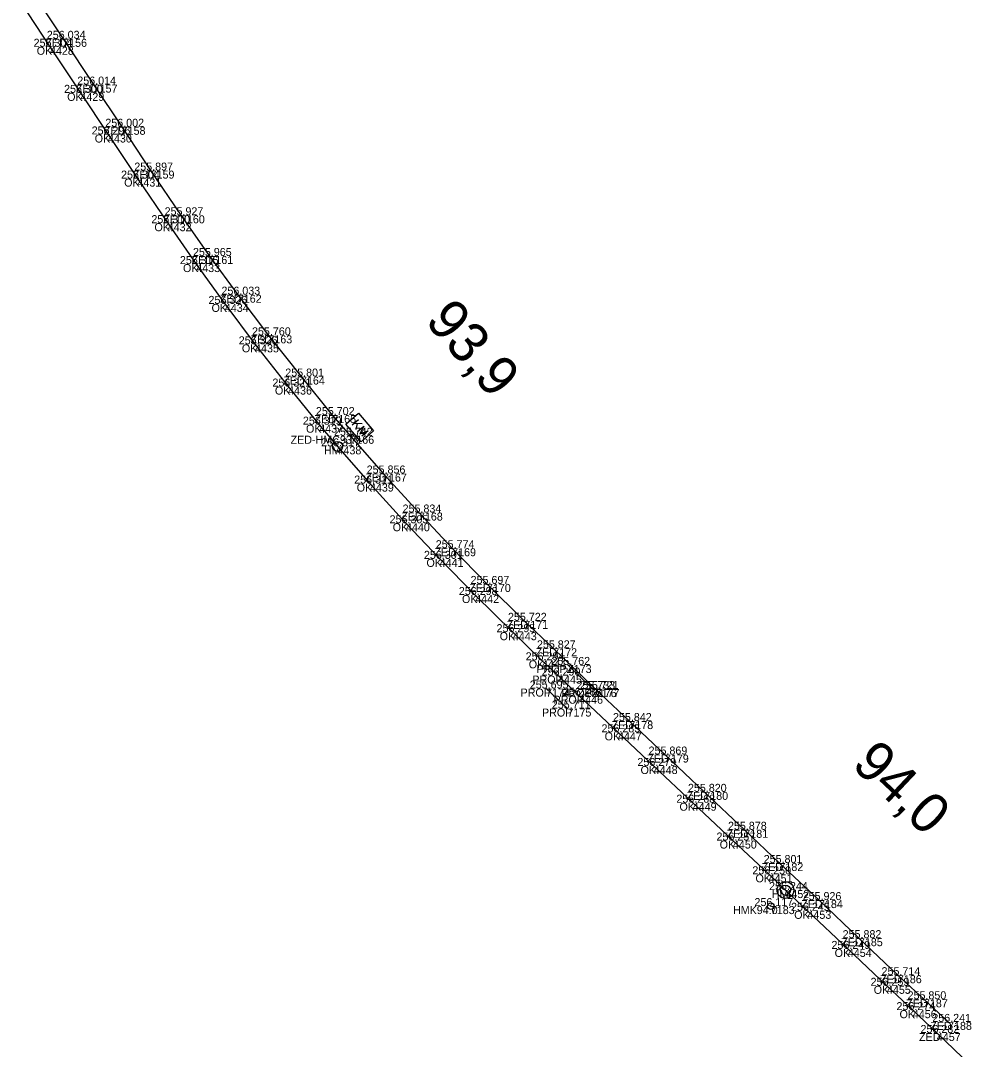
# Model space of a CAD drawing. Extents: x -621782 to -610392, y -1141853 to -1122321.
# Drawn here: x -610709.3 to -610566.8, y -1141548 to -1141393.8 of the extents above; entities that cross this region are included whole.
import ezdxf

# ---------------------------------------------------------------- set-up
doc = ezdxf.new("R2010")
doc.units = 0
for name, color, linetype in [('Vrstva 1', 7, 'Continuous'), ('Vrstva 13', 7, 'Continuous'), ('Vrstva 19', 7, 'Continuous'), ('Vrstva 60', 7, 'Continuous'), ('Vrstva 61', 7, 'Continuous'), ('Vrstva 62', 7, 'Continuous'), ('Vrstva 7', 7, 'Continuous')]:
    doc.layers.add(name, color=color, linetype=linetype)

msp = doc.modelspace()

# ---------------------------------------------------------------- linework, layer by layer
at = {"layer": 'Vrstva 1'}
msp.add_lwpolyline([(-610709.29, -1141391.06), (-610704.89, -1141397.72), (-610700.32, -1141404.63), (-610696.19, -1141410.87), (-610691.78, -1141417.48), (-610687.24, -1141424.16), (-610682.97, -1141430.29), (-610678.68, -1141436.26), (-610674.15, -1141442.32), (-610669.2, -1141448.65), (-610664.54, -1141454.36), (-610661.8, -1141457.61), (-610656.94, -1141463.19), (-610651.54, -1141469.14), (-610646.49, -1141474.47), (-610641.16, -1141479.89), (-610635.52, -1141485.46), (-610631.16, -1141489.68), (-610628.76, -1141491.97), (-610625.59, -1141494.98), (-610619.78, -1141500.47), (-610614.41, -1141505.52), (-610608.57, -1141511.02), (-610602.55, -1141516.69), (-610597.19, -1141521.75), (-610594.68, -1141524.11), (-610591.38, -1141527.22), (-610585.33, -1141532.93), (-610579.47, -1141538.46), (-610575.59, -1141542.11), (-610571.99, -1141545.53), (-610566.83, -1141550.46)], dxfattribs=at)
at = {"layer": 'Vrstva 13'}
msp.add_lwpolyline([(-610707.31, -1141389.89), (-610702.91, -1141396.53), (-610698.34, -1141403.39), (-610694.14, -1141409.71), (-610689.8, -1141416.28), (-610685.26, -1141422.98), (-610681, -1141429.08), (-610676.74, -1141434.88), (-610672.16, -1141440.97), (-610667.27, -1141447.15), (-610662.59, -1141452.92), (-610654.98, -1141461.68), (-610649.6, -1141467.53), (-610644.62, -1141472.88), (-610639.41, -1141478.23), (-610633.81, -1141483.76), (-610629.47, -1141487.88), (-610623.12, -1141493.98), (-610618.07, -1141498.78), (-610612.74, -1141503.8), (-610606.84, -1141509.39), (-610600.84, -1141515.08), (-610595.58, -1141520.06), (-610589.65, -1141525.61), (-610583.67, -1141531.32), (-610577.83, -1141536.87), (-610573.93, -1141540.48), (-610570.31, -1141543.87)], dxfattribs=at)
at = {"layer": 'Vrstva 19'}
for p, q in [((-610627.3, -1141490.37), (-610623.55, -1141493.99)), ((-610630.54, -1141493.91), (-610627.33, -1141496.9))]:
    msp.add_line(p, q, dxfattribs=at)
at = {"layer": 'Vrstva 60'}
for p, q in [((-610702.91, -1141396.53), (-610702.91, -1141396.53)), ((-610704.89, -1141397.72), (-610704.89, -1141397.72)), ((-610698.34, -1141403.39), (-610698.34, -1141403.39)), ((-610700.32, -1141404.63), (-610700.32, -1141404.63)), ((-610694.14, -1141409.71), (-610694.14, -1141409.71)), ((-610696.19, -1141410.87), (-610696.19, -1141410.87)), ((-610691.78, -1141417.48), (-610691.78, -1141417.48)), ((-610689.8, -1141416.28), (-610689.8, -1141416.28)), ((-610685.26, -1141422.98), (-610685.26, -1141422.98)), ((-610687.24, -1141424.16), (-610687.24, -1141424.16)), ((-610681, -1141429.08), (-610681, -1141429.08)), ((-610682.97, -1141430.29), (-610682.97, -1141430.29)), ((-610676.74, -1141434.88), (-610676.74, -1141434.88)), ((-610678.68, -1141436.26), (-610678.68, -1141436.26)), ((-610674.15, -1141442.32), (-610674.15, -1141442.32)), ((-610672.16, -1141440.97), (-610672.16, -1141440.97)), ((-610667.27, -1141447.15), (-610667.27, -1141447.15)), ((-610669.2, -1141448.65), (-610669.2, -1141448.65)), ((-610662.59, -1141452.92), (-610662.59, -1141452.92)), ((-610664.54, -1141454.36), (-610664.54, -1141454.36)), ((-610659.88, -1141456.02), (-610659.88, -1141456.02)), ((-610661.8, -1141457.61), (-610661.8, -1141457.61)), ((-610654.98, -1141461.68), (-610654.98, -1141461.68)), ((-610656.94, -1141463.19), (-610656.94, -1141463.19)), ((-610649.6, -1141467.53), (-610649.6, -1141467.53)), ((-610651.54, -1141469.14), (-610651.54, -1141469.14)), ((-610644.62, -1141472.88), (-610644.62, -1141472.88)), ((-610646.49, -1141474.47), (-610646.49, -1141474.47)), ((-610639.41, -1141478.23), (-610639.41, -1141478.23)), ((-610641.16, -1141479.89), (-610641.16, -1141479.89)), ((-610633.81, -1141483.76), (-610633.81, -1141483.76)), ((-610635.52, -1141485.46), (-610635.52, -1141485.46)), ((-610629.47, -1141487.88), (-610629.47, -1141487.88)), ((-610631.16, -1141489.68), (-610631.16, -1141489.68)), ((-610627.3, -1141490.37), (-610627.3, -1141490.37)), ((-610628.76, -1141491.97), (-610628.76, -1141491.97)), ((-610630.54, -1141493.91), (-610630.54, -1141493.91)), ((-610623.55, -1141493.99), (-610623.55, -1141493.99)), ((-610623.12, -1141493.98), (-610623.12, -1141493.98)), ((-610625.59, -1141494.98), (-610625.59, -1141494.98)), ((-610627.33, -1141496.9), (-610627.33, -1141496.9)), ((-610618.07, -1141498.78), (-610618.07, -1141498.78)), ((-610619.78, -1141500.47), (-610619.78, -1141500.47)), ((-610612.74, -1141503.8), (-610612.74, -1141503.8)), ((-610614.41, -1141505.52), (-610614.41, -1141505.52)), ((-610606.84, -1141509.39), (-610606.84, -1141509.39)), ((-610608.57, -1141511.02), (-610608.57, -1141511.02)), ((-610600.84, -1141515.08), (-610600.84, -1141515.08)), ((-610602.55, -1141516.69), (-610602.55, -1141516.69)), ((-610595.58, -1141520.06), (-610595.58, -1141520.06)), ((-610597.19, -1141521.75), (-610597.19, -1141521.75)), ((-610594.68, -1141524.11), (-610594.68, -1141524.11)), ((-610589.65, -1141525.61), (-610589.65, -1141525.61)), ((-610596.87, -1141526.51), (-610596.87, -1141526.51)), ((-610591.38, -1141527.22), (-610591.38, -1141527.22)), ((-610583.67, -1141531.32), (-610583.67, -1141531.32)), ((-610585.33, -1141532.93), (-610585.33, -1141532.93)), ((-610577.83, -1141536.87), (-610577.83, -1141536.87)), ((-610579.47, -1141538.46), (-610579.47, -1141538.46)), ((-610573.93, -1141540.48), (-610573.93, -1141540.48)), ((-610575.59, -1141542.11), (-610575.59, -1141542.11)), ((-610570.31, -1141543.87), (-610570.31, -1141543.87)), ((-610571.99, -1141545.53), (-610571.99, -1141545.53))]:
    msp.add_line(p, q, dxfattribs=at)
at = {"layer": 'Vrstva 7'}
for p, q in [((-610658.67, -1141453.62), (-610659.61, -1141454.44)), ((-610658.13, -1141454.25), (-610659.3, -1141454.16)), ((-610658.87, -1141454.19), (-610659.07, -1141455.06)), ((-610659.88, -1141456.02), (-610659.41, -1141455.61)), ((-610596.91, -1141526.48), (-610596.84, -1141526.55))]:
    msp.add_line(p, q, dxfattribs=at)
msp.add_lwpolyline([(-610660.56, -1141454.3), (-610658.68, -1141452.66), (-610656.39, -1141455.3), (-610658.27, -1141456.93)], close=True, dxfattribs=at)
msp.add_lwpolyline([(-610658.8, -1141455.38), (-610657.85, -1141454.56), (-610658.48, -1141455.74), (-610657.23, -1141455.28), (-610658.17, -1141456.09)], dxfattribs=at)
for centre, radius in [((-610661.8, -1141457.61), 0.75), ((-610594.68, -1141524.11), 1.25), ((-610594.68, -1141524.11), 0.752), ((-610596.87, -1141526.51), 0.5)]:
    msp.add_circle(centre, radius, dxfattribs=at)

# ---------------------------------------------------------------- texts
at = {"layer": 'Vrstva 60'}
for s, p in [('7156', (-610702.91, -1141397.73)), ('4428', (-610704.89, -1141398.92)), ('7157', (-610698.34, -1141404.59)), ('4429', (-610700.32, -1141405.83)), ('7158', (-610694.14, -1141410.91)), ('4430', (-610696.19, -1141412.07)), ('4431', (-610691.78, -1141418.68)), ('7159', (-610689.8, -1141417.48)), ('7160', (-610685.26, -1141424.18)), ('4432', (-610687.24, -1141425.36)), ('7161', (-610681, -1141430.28)), ('4433', (-610682.97, -1141431.49)), ('7162', (-610676.74, -1141436.08)), ('4434', (-610678.68, -1141437.46)), ('4435', (-610674.15, -1141443.52)), ('7163', (-610672.16, -1141442.17)), ('7164', (-610667.27, -1141448.35)), ('4436', (-610669.2, -1141449.85)), ('7165', (-610662.59, -1141454.12)), ('4437', (-610664.54, -1141455.56)), ('7166', (-610659.88, -1141457.22)), ('4438', (-610661.8, -1141458.81)), ('7167', (-610654.98, -1141462.88)), ('4439', (-610656.94, -1141464.39)), ('7168', (-610649.6, -1141468.73)), ('4440', (-610651.54, -1141470.33)), ('7169', (-610644.62, -1141474.08)), ('4441', (-610646.49, -1141475.67)), ('7170', (-610639.41, -1141479.43)), ('4442', (-610641.16, -1141481.09)), ('7171', (-610633.81, -1141484.96)), ('4443', (-610635.52, -1141486.66)), ('7172', (-610629.47, -1141489.07)), ('4444', (-610631.16, -1141490.88)), ('7173', (-610627.3, -1141491.57)), ('4445', (-610628.76, -1141493.17)), ('7174', (-610630.54, -1141495.11)), ('7176', (-610623.55, -1141495.19)), ('7177', (-610623.12, -1141495.18)), ('4446', (-610625.59, -1141496.18)), ('7175', (-610627.33, -1141498.1)), ('7178', (-610618.07, -1141499.98)), ('4447', (-610619.78, -1141501.67)), ('7179', (-610612.74, -1141505)), ('4448', (-610614.41, -1141506.72)), ('7180', (-610606.84, -1141510.59)), ('4449', (-610608.57, -1141512.22)), ('7181', (-610600.84, -1141516.28)), ('4450', (-610602.55, -1141517.89)), ('7182', (-610595.58, -1141521.26)), ('4451', (-610597.19, -1141522.95)), ('4452', (-610594.68, -1141525.31)), ('7184', (-610589.65, -1141526.81)), ('7183', (-610596.87, -1141527.71)), ('4453', (-610591.38, -1141528.42)), ('7185', (-610583.67, -1141532.52)), ('4454', (-610585.33, -1141534.13)), ('7186', (-610577.83, -1141538.07)), ('4455', (-610579.47, -1141539.66)), ('7187', (-610573.93, -1141541.68)), ('4456', (-610575.59, -1141543.31)), ('7188', (-610570.31, -1141545.07)), ('4457', (-610571.99, -1141546.73))]:
    msp.add_text(s, height=1.2, dxfattribs=at).set_placement(p)
at = {"layer": 'Vrstva 61'}
for s, p in [('256.034', (-610705.36, -1141396.53)), ('256.304', (-610707.34, -1141397.72)), ('256.014', (-610700.79, -1141403.39)), ('256.300', (-610702.77, -1141404.63)), ('256.296', (-610698.64, -1141410.87)), ('256.002', (-610696.59, -1141409.71)), ('255.897', (-610692.25, -1141416.28)), ('256.304', (-610694.23, -1141417.48)), ('255.927', (-610687.71, -1141422.98)), ('256.310', (-610689.69, -1141424.16)), ('255.965', (-610683.46, -1141429.08)), ('256.315', (-610685.42, -1141430.29)), ('256.033', (-610679.19, -1141434.88)), ('256.326', (-610681.13, -1141436.26)), ('255.760', (-610674.61, -1141440.97)), ('256.326', (-610676.6, -1141442.32)), ('255.801', (-610669.63, -1141447.15)), ('256.321', (-610671.55, -1141448.65)), ('256.319', (-610666.99, -1141454.36)), ('255.702', (-610665.04, -1141452.92)), ('255.742', (-610662.33, -1141456.02)), ('256.317', (-610664.25, -1141457.61)), ('255.856', (-610657.43, -1141461.68)), ('256.311', (-610659.3, -1141463.19)), ('255.834', (-610652.05, -1141467.53)), ('256.305', (-610654, -1141469.14)), ('255.774', (-610647.08, -1141472.88)), ('256.301', (-610648.85, -1141474.47)), ('255.697', (-610641.86, -1141478.23)), ('256.298', (-610643.62, -1141479.89)), ('255.722', (-610636.26, -1141483.76)), ('256.295', (-610637.97, -1141485.46)), ('255.827', (-610631.92, -1141487.88)), ('256.294', (-610633.61, -1141489.68)), ('255.762', (-610629.75, -1141490.37)), ('256.290', (-610631.21, -1141491.97)), ('255.695', (-610632.99, -1141493.91)), ('255.733', (-610626, -1141493.99)), ('255.721', (-610625.48, -1141493.98)), ('256.288', (-610628.04, -1141494.98)), ('255.711', (-610629.69, -1141496.9)), ('255.842', (-610620.52, -1141498.78)), ('256.285', (-610622.24, -1141500.47)), ('255.869', (-610615.19, -1141503.8)), ('256.279', (-610616.86, -1141505.52)), ('255.820', (-610609.29, -1141509.39)), ('256.268', (-610611.02, -1141511.02)), ('255.878', (-610603.29, -1141515.08)), ('256.257', (-610605.01, -1141516.69)), ('255.801', (-610597.94, -1141520.06)), ('256.250', (-610599.64, -1141521.75)), ('256.244', (-610597.13, -1141524.11)), ('256.117', (-610599.32, -1141526.51)), ('255.926', (-610592.1, -1141525.61)), ('256.245', (-610593.84, -1141527.22)), ('255.882', (-610586.11, -1141531.32)), ('256.249', (-610587.78, -1141532.93)), ('255.714', (-610580.28, -1141536.87)), ('256.259', (-610581.92, -1141538.46)), ('255.850', (-610576.38, -1141540.48)), ('256.274', (-610578.04, -1141542.11)), ('256.241', (-610572.67, -1141543.87)), ('256.282', (-610574.44, -1141545.53))]:
    msp.add_text(s, height=1.2, dxfattribs=at).set_placement(p)
at = {"layer": 'Vrstva 62'}
for s, p in [('ZED', (-610705.58, -1141397.73)), ('OK', (-610706.87, -1141398.92)), ('ZED', (-610701.01, -1141404.59)), ('OK', (-610702.31, -1141405.83)), ('ZED', (-610696.82, -1141410.91)), ('OK', (-610698.18, -1141412.07)), ('OK', (-610693.77, -1141418.68)), ('ZED', (-610692.47, -1141417.48)), ('ZED', (-610687.93, -1141424.18)), ('OK', (-610689.23, -1141425.36)), ('ZED', (-610683.67, -1141430.28)), ('OK', (-610684.95, -1141431.49)), ('ZED', (-610679.41, -1141436.08)), ('OK', (-610680.67, -1141437.46)), ('OK', (-610676.13, -1141443.52)), ('ZED', (-610674.83, -1141442.17)), ('ZED', (-610669.94, -1141448.35)), ('OK', (-610671.18, -1141449.85)), ('ZED', (-610665.26, -1141454.12)), ('OK', (-610666.52, -1141455.56)), ('ZED-HMC93.9', (-610668.83, -1141457.22)), ('HM', (-610663.83, -1141458.81)), ('ZED', (-610657.65, -1141462.88)), ('OK', (-610658.92, -1141464.39)), ('ZED', (-610652.27, -1141468.73)), ('OK', (-610653.53, -1141470.33)), ('ZED', (-610647.3, -1141474.08)), ('OK', (-610648.47, -1141475.67)), ('ZED', (-610642.08, -1141479.43)), ('OK', (-610643.15, -1141481.09)), ('ZED', (-610636.48, -1141484.96)), ('OK', (-610637.5, -1141486.66)), ('ZED', (-610632.14, -1141489.07)), ('OK', (-610633.14, -1141490.88)), ('PROPZ', (-610632, -1141491.57)), ('PROP', (-610632.6, -1141493.17)), ('PROP', (-610634.37, -1141495.11)), ('PROPZ', (-610628.25, -1141495.19)), ('ZED', (-610625.8, -1141495.18)), ('PROP', (-610629.43, -1141496.18)), ('PROP', (-610631.16, -1141498.1)), ('ZED', (-610620.74, -1141499.98)), ('OK', (-610621.77, -1141501.67)), ('ZED', (-610615.41, -1141505)), ('OK', (-610616.39, -1141506.72)), ('ZED', (-610609.51, -1141510.59)), ('OK', (-610610.56, -1141512.22)), ('ZED', (-610603.51, -1141516.28)), ('OK', (-610604.54, -1141517.89)), ('ZED', (-610598.26, -1141521.26)), ('OK', (-610599.17, -1141522.95)), ('HM', (-610596.72, -1141525.31)), ('ZED', (-610592.32, -1141526.81)), ('HMK94.0', (-610602.54, -1141527.71)), ('OK', (-610593.37, -1141528.42)), ('ZED', (-610586.34, -1141532.52)), ('OK', (-610587.31, -1141534.13)), ('ZED', (-610580.51, -1141538.07)), ('OK', (-610581.45, -1141539.66)), ('ZED', (-610576.6, -1141541.68)), ('OK', (-610577.58, -1141543.31)), ('ZED', (-610572.99, -1141545.07)), ('ZED', (-610574.66, -1141546.73))]:
    msp.add_text(s, height=1.2, dxfattribs=at).set_placement(p)
at = {"layer": 'Vrstva 7'}
for s, rotation, p in [('93,9', 311.0439, (-610648.83, -1141438.91)), ('94,0', 316.706, (-610584.93, -1141505.53))]:
    msp.add_text(s, height=6, rotation=rotation, dxfattribs=at).set_placement(p)

doc.saveas('drawing.dxf')
